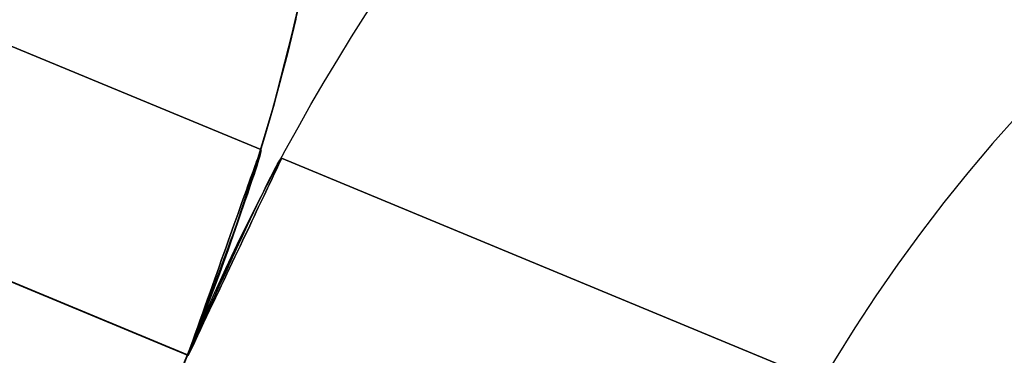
# Model space of a CAD drawing. Extents: x -3378 to 3007, y -425 to 173.
# Tile 390 of 396: x 2976.64 to 2983.42, y -273.33 to -271.02. Entities that reach past the tile are written whole.
import ezdxf

# ---------------------------------------------------------------- set-up
doc = ezdxf.new("R2010")
doc.units = 0
doc.layers.add('PREDEFINITO', color=7, linetype='CONTINUOUS')

msp = doc.modelspace()

# ---------------------------------------------------------------- linework, layer by layer
at = {"layer": 'PREDEFINITO'}
for p, q in [((2946.0357, -258.5525, 2125), (2978.302, -271.9176, 2125)), ((2978.302, -271.9176, 2348.5415), (2946.0357, -258.5525, 2348.5415)), ((2978.302, -271.9176, 2795.6246), (2946.0357, -258.5525, 2795.6246)), ((2945.4617, -259.9383, 2123.5), (2977.7975, -273.3322, 2123.5)), ((2945.4617, -259.9383, 2126.5), (2977.7975, -273.3322, 2126.5)), ((2977.7975, -273.3322, 2347.0415), (2945.4617, -259.9383, 2347.0415)), ((2977.7975, -273.3322, 2350.0415), (2945.4617, -259.9383, 2350.0415)), ((2977.7975, -273.3322, 2797.1246), (2945.4617, -259.9383, 2797.1246)), ((2977.7975, -273.3322, 2794.1246), (2945.4617, -259.9383, 2794.1246)), ((2977.7975, -273.3322, 3004.1661), (2962.5534, -267.018, 3004.1661)), ((2977.7975, -273.3322, 2988.1661), (2962.5534, -267.018, 2988.1661)), ((2977.7975, -273.3322, 2580.0831), (2962.5534, -267.018, 2580.0831)), ((2977.7975, -273.3322, 2564.0831), (2962.5534, -267.018, 2564.0831)), ((2977.7975, -273.3322, 2156), (2962.5534, -267.018, 2156)), ((2977.7975, -273.3322, 2140), (2962.5534, -267.018, 2140)), ((2978.6318, -270.6135, 2115), (2978.5187, -271.1188, 2115)), ((2978.5187, -271.1188, 2590), (2978.6318, -270.6135, 2590)), ((2978.6318, -270.6135, 2352.5), (2978.5187, -271.1188, 2352.5)), ((2978.5708, -270.8961, 2988.5823), (2978.5276, -271.0819, 2988.5217)), ((2978.5276, -271.0819, 3003.8106), (2978.5708, -270.8961, 3003.75)), ((2978.5708, -270.8961, 2564.4992), (2978.5276, -271.0819, 2564.4386)), ((2978.5276, -271.0819, 2579.7275), (2978.5708, -270.8961, 2579.6669)), ((2978.5708, -270.8961, 2140.4161), (2978.5276, -271.0819, 2140.3555)), ((2978.5276, -271.0819, 2155.6445), (2978.5708, -270.8961, 2155.5839)), ((2978.5425, -271.019, 3064.8031), (2978.4844, -271.2578, 3064.8408)), ((2978.5187, -271.1188, 2115), (2978.3883, -271.62, 2115)), ((2978.3883, -271.62, 2590), (2978.5187, -271.1188, 2590)), ((2978.5187, -271.1188, 2352.5), (2978.3883, -271.62, 2352.5)), ((2978.5276, -271.0819, 2988.5217), (2978.4817, -271.2685, 2988.4656)), ((2978.4817, -271.2685, 3003.8666), (2978.5276, -271.0819, 3003.8106)), ((2978.5276, -271.0819, 2564.4386), (2978.4817, -271.2685, 2564.3826)), ((2978.4817, -271.2685, 2579.7836), (2978.5276, -271.0819, 2579.7275)), ((2978.5276, -271.0819, 2140.3555), (2978.4817, -271.2685, 2140.2995)), ((2978.4817, -271.2685, 2155.7005), (2978.5276, -271.0819, 2155.6445)), ((2978.4844, -271.2578, 3064.8408), (2978.4223, -271.4962, 3064.8746)), ((2978.4817, -271.2685, 2988.4656), (2978.4331, -271.4557, 2988.4142)), ((2978.4331, -271.4557, 3003.918), (2978.4817, -271.2685, 3003.8666)), ((2978.4817, -271.2685, 2564.3826), (2978.4331, -271.4557, 2564.3312)), ((2978.4331, -271.4557, 2579.835), (2978.4817, -271.2685, 2579.7836)), ((2978.4817, -271.2685, 2140.2995), (2978.4331, -271.4557, 2140.2481)), ((2978.4331, -271.4557, 2155.7519), (2978.4817, -271.2685, 2155.7005)), ((2978.4331, -271.4557, 2988.4142), (2978.3817, -271.6436, 2988.3675)), ((2978.3817, -271.6436, 3003.9648), (2978.4331, -271.4557, 3003.918)), ((2978.4331, -271.4557, 2564.3312), (2978.3817, -271.6436, 2564.2844)), ((2978.3817, -271.6436, 2579.8817), (2978.4331, -271.4557, 2579.835)), ((2978.4331, -271.4557, 2140.2481), (2978.3817, -271.6436, 2140.2014)), ((2978.3817, -271.6436, 2155.7986), (2978.4331, -271.4557, 2155.7519)), ((2978.4223, -271.4962, 3064.8746), (2978.3575, -271.7289, 3064.9038)), ((2978.3883, -271.62, 2115), (2978.2407, -272.1163, 2115)), ((2978.2407, -272.1163, 2590), (2978.3883, -271.62, 2590)), ((2978.3883, -271.62, 2352.5), (2978.2407, -272.1163, 2352.5)), ((2978.3817, -271.6436, 2988.3675), (2978.3275, -271.832, 2988.3255)), ((2978.3275, -271.832, 3004.0068), (2978.3817, -271.6436, 3003.9648)), ((2978.3817, -271.6436, 2564.2844), (2978.3275, -271.832, 2564.2424)), ((2978.3275, -271.832, 2579.9237), (2978.3817, -271.6436, 2579.8817)), ((2978.3817, -271.6436, 2140.2014), (2978.3275, -271.832, 2140.1594)), ((2978.3275, -271.832, 2155.8406), (2978.3817, -271.6436, 2155.7986)), ((2978.3575, -271.7289, 3064.9038), (2978.2889, -271.9609, 3064.9292)), ((2978.3275, -271.832, 2988.3255), (2978.2706, -272.0207, 2988.2883)), ((2978.2706, -272.0207, 3004.044), (2978.3275, -271.832, 3004.0068)), ((2978.3275, -271.832, 2564.2424), (2978.2706, -272.0207, 2564.2052)), ((2978.2706, -272.0207, 2579.9609), (2978.3275, -271.832, 2579.9237)), ((2978.3275, -271.832, 2140.1594), (2978.2706, -272.0207, 2140.1222)), ((2978.2706, -272.0207, 2155.8778), (2978.3275, -271.832, 2155.8406)), ((2978.2852, -271.9648, 2348.1572), (2978.2894, -271.9531, 2348.2075)), ((2978.2894, -271.9531, 2348.8756), (2978.2852, -271.9648, 2348.9259)), ((2978.2852, -271.9648, 2796.009), (2978.2894, -271.9531, 2795.9586)), ((2978.2894, -271.9531, 2795.2906), (2978.2852, -271.9648, 2795.2402)), ((2978.2894, -271.9531, 2348.2075), (2978.2929, -271.9431, 2348.2582)), ((2978.2929, -271.9431, 2348.8249), (2978.2894, -271.9531, 2348.8756)), ((2978.2894, -271.9531, 2795.9586), (2978.2929, -271.9431, 2795.9079)), ((2978.2929, -271.9431, 2795.3413), (2978.2894, -271.9531, 2795.2906)), ((2978.2929, -271.9431, 2348.2582), (2978.2959, -271.9347, 2348.3093)), ((2978.2959, -271.9347, 2348.7738), (2978.2929, -271.9431, 2348.8249)), ((2978.2929, -271.9431, 2795.9079), (2978.2959, -271.9347, 2795.8569)), ((2978.2959, -271.9347, 2795.3923), (2978.2929, -271.9431, 2795.3413)), ((2978.2975, -271.9513, 2125.3119), (2978.2944, -271.9628, 2125.3629)), ((2978.2944, -271.9628, 2124.6371), (2978.2975, -271.9513, 2124.6881)), ((2978.2959, -271.9347, 2348.3093), (2978.2983, -271.928, 2348.3606)), ((2978.2983, -271.928, 2348.7225), (2978.2959, -271.9347, 2348.7738)), ((2978.2959, -271.9347, 2795.8569), (2978.2983, -271.928, 2795.8056)), ((2978.2983, -271.928, 2795.4437), (2978.2959, -271.9347, 2795.3923)), ((2978.2999, -271.9414, 2125.2605), (2978.2975, -271.9513, 2125.3119)), ((2978.2975, -271.9513, 2124.6881), (2978.2999, -271.9414, 2124.7395)), ((2978.2983, -271.928, 2348.3606), (2978.3001, -271.9229, 2348.4121)), ((2978.3001, -271.9229, 2348.6709), (2978.2983, -271.928, 2348.7225)), ((2978.2983, -271.928, 2795.8056), (2978.3001, -271.9229, 2795.754)), ((2978.3001, -271.9229, 2795.4952), (2978.2983, -271.928, 2795.4437)), ((2978.3016, -271.9333, 2125.2088), (2978.2999, -271.9414, 2125.2605)), ((2978.2999, -271.9414, 2124.7395), (2978.3016, -271.9333, 2124.7912)), ((2978.3001, -271.9229, 2348.4121), (2978.3013, -271.9195, 2348.4638)), ((2978.3013, -271.9195, 2348.6192), (2978.3001, -271.9229, 2348.6709)), ((2978.3001, -271.9229, 2795.754), (2978.3013, -271.9195, 2795.7023)), ((2978.3013, -271.9195, 2795.5469), (2978.3001, -271.9229, 2795.4952)), ((2978.3013, -271.9195, 2348.4638), (2978.3019, -271.9179, 2348.5156)), ((2978.3019, -271.9179, 2348.5674), (2978.3013, -271.9195, 2348.6192)), ((2978.3013, -271.9195, 2795.7023), (2978.3019, -271.9179, 2795.6505)), ((2978.3019, -271.9179, 2795.5987), (2978.3013, -271.9195, 2795.5469)), ((2978.3027, -271.9268, 2125.1568), (2978.3016, -271.9333, 2125.2088)), ((2978.3016, -271.9333, 2124.7912), (2978.3027, -271.9268, 2124.8432)), ((2978.3019, -271.9179, 2348.5156), (2978.3019, -271.9179, 2348.5674)), ((2978.3019, -271.9179, 2795.6505), (2978.3019, -271.9179, 2795.5987)), ((2978.302, -271.9176, 2125), (2978.3029, -271.919, 2125.0524)), ((2978.3029, -271.919, 2124.9476), (2978.302, -271.9176, 2125)), ((2978.3031, -271.9221, 2125.1047), (2978.3027, -271.9268, 2125.1568)), ((2978.3027, -271.9268, 2124.8432), (2978.3031, -271.9221, 2124.8953)), ((2978.3029, -271.919, 2125.0524), (2978.3031, -271.9221, 2125.1047)), ((2978.3031, -271.9221, 2124.8953), (2978.3029, -271.919, 2124.9476)), ((2978.2706, -272.0207, 2988.2883), (2978.2109, -272.2092, 2988.256)), ((2978.2109, -272.2092, 3004.0763), (2978.2706, -272.0207, 3004.044)), ((2978.2706, -272.0207, 2564.2052), (2978.2109, -272.2092, 2564.1729)), ((2978.2109, -272.2092, 2579.9932), (2978.2706, -272.0207, 2579.9609)), ((2978.2706, -272.0207, 2140.1222), (2978.2109, -272.2092, 2140.0899)), ((2978.2109, -272.2092, 2155.9101), (2978.2706, -272.0207, 2155.8778)), ((2978.2889, -271.9609, 3064.9292), (2978.2165, -272.1921, 3064.9508)), ((2978.2557, -272.0474, 2347.9137), (2978.2628, -272.0277, 2347.9611)), ((2978.2628, -272.0277, 2349.122), (2978.2557, -272.0474, 2349.1694)), ((2978.2557, -272.0474, 2796.2525), (2978.2628, -272.0277, 2796.205)), ((2978.2628, -272.0277, 2795.0442), (2978.2557, -272.0474, 2794.9967)), ((2978.2628, -272.0277, 2347.9611), (2978.2692, -272.0096, 2348.0092)), ((2978.2692, -272.0096, 2349.0738), (2978.2628, -272.0277, 2349.122)), ((2978.2628, -272.0277, 2796.205), (2978.2692, -272.0096, 2796.1569)), ((2978.2692, -272.0096, 2795.0923), (2978.2628, -272.0277, 2795.0442)), ((2978.2692, -272.0096, 2348.0092), (2978.2751, -271.9931, 2348.058)), ((2978.2751, -271.9931, 2349.0251), (2978.2692, -272.0096, 2349.0738)), ((2978.2692, -272.0096, 2796.1569), (2978.2751, -271.9931, 2796.1082)), ((2978.2751, -271.9931, 2795.1411), (2978.2692, -272.0096, 2795.0923)), ((2978.2758, -272.025, 2125.562), (2978.2695, -272.0446, 2125.6101)), ((2978.2695, -272.0446, 2124.3899), (2978.2758, -272.025, 2124.4381)), ((2978.2751, -271.9931, 2348.058), (2978.2804, -271.9781, 2348.1073)), ((2978.2804, -271.9781, 2348.9758), (2978.2751, -271.9931, 2349.0251)), ((2978.2751, -271.9931, 2796.1082), (2978.2804, -271.9781, 2796.0588)), ((2978.2804, -271.9781, 2795.1904), (2978.2751, -271.9931, 2795.1411)), ((2978.2814, -272.0071, 2125.5131), (2978.2758, -272.025, 2125.562)), ((2978.2758, -272.025, 2124.4381), (2978.2814, -272.0071, 2124.4869)), ((2978.2804, -271.9781, 2348.1073), (2978.2852, -271.9648, 2348.1572)), ((2978.2852, -271.9648, 2348.9259), (2978.2804, -271.9781, 2348.9758)), ((2978.2804, -271.9781, 2796.0588), (2978.2852, -271.9648, 2796.009)), ((2978.2852, -271.9648, 2795.2402), (2978.2804, -271.9781, 2795.1904)), ((2978.2864, -271.9907, 2125.4636), (2978.2814, -272.0071, 2125.5131)), ((2978.2814, -272.0071, 2124.4869), (2978.2864, -271.9907, 2124.5364)), ((2978.2907, -271.9759, 2125.4135), (2978.2864, -271.9907, 2125.4636)), ((2978.2864, -271.9907, 2124.5364), (2978.2907, -271.9759, 2124.5865)), ((2978.2944, -271.9628, 2125.3629), (2978.2907, -271.9759, 2125.4135)), ((2978.2907, -271.9759, 2124.5865), (2978.2944, -271.9628, 2124.6371)), ((2978.4452, -271.977, 2125), (2992.3498, -277.7364, 2125)), ((2978.4452, -271.977, 3019.1661), (2992.3498, -277.7364, 3019.1661)), ((2992.3498, -277.7364, 2348.5415), (2978.4452, -271.977, 2348.5415)), ((2992.3498, -277.7364, 2572.0831), (2978.4452, -271.977, 2572.0831)), ((2992.3498, -277.7364, 2795.6246), (2978.4452, -271.977, 2795.6246)), ((2978.2315, -272.1154, 2347.7761), (2978.2401, -272.0913, 2347.8211)), ((2978.2401, -272.0913, 2349.262), (2978.2315, -272.1154, 2349.307)), ((2978.2315, -272.1154, 2796.3901), (2978.2401, -272.0913, 2796.345)), ((2978.2401, -272.0913, 2794.9042), (2978.2315, -272.1154, 2794.8592)), ((2978.2401, -272.0913, 2347.8211), (2978.2482, -272.0686, 2347.867)), ((2978.2482, -272.0686, 2349.2161), (2978.2401, -272.0913, 2349.262)), ((2978.2401, -272.0913, 2796.345), (2978.2482, -272.0686, 2796.2992)), ((2978.2482, -272.0686, 2794.9501), (2978.2401, -272.0913, 2794.9042)), ((2978.2552, -272.0883, 2125.7042), (2978.2472, -272.1125, 2125.75)), ((2978.2472, -272.1125, 2124.25), (2978.2552, -272.0883, 2124.2958)), ((2978.2482, -272.0686, 2347.867), (2978.2557, -272.0474, 2347.9137)), ((2978.2557, -272.0474, 2349.1694), (2978.2482, -272.0686, 2349.2161)), ((2978.2482, -272.0686, 2796.2992), (2978.2557, -272.0474, 2796.2525)), ((2978.2557, -272.0474, 2794.9967), (2978.2482, -272.0686, 2794.9501)), ((2978.2627, -272.0657, 2125.6576), (2978.2552, -272.0883, 2125.7042)), ((2978.2552, -272.0883, 2124.2958), (2978.2627, -272.0657, 2124.3424)), ((2978.2695, -272.0446, 2125.6101), (2978.2627, -272.0657, 2125.6576)), ((2978.2627, -272.0657, 2124.3424), (2978.2695, -272.0446, 2124.3899)), ((2978.2407, -272.1163, 2115), (2978.076, -272.6072, 2115)), ((2978.076, -272.6072, 2590), (2978.2407, -272.1163, 2590)), ((2978.2407, -272.1163, 2352.5), (2978.076, -272.6072, 2352.5)), ((2978.2127, -272.1681, 2347.6888), (2978.2223, -272.1411, 2347.732)), ((2978.2223, -272.1411, 2349.3511), (2978.2127, -272.1681, 2349.3942)), ((2978.2127, -272.1681, 2796.4773), (2978.2223, -272.1411, 2796.4342)), ((2978.2223, -272.1411, 2794.8151), (2978.2127, -272.1681, 2794.7719)), ((2978.2223, -272.1411, 2347.732), (2978.2315, -272.1154, 2347.7761)), ((2978.2315, -272.1154, 2349.307), (2978.2223, -272.1411, 2349.3511)), ((2978.2223, -272.1411, 2796.4342), (2978.2315, -272.1154, 2796.3901)), ((2978.2315, -272.1154, 2794.8592), (2978.2223, -272.1411, 2794.8151)), ((2978.2385, -272.1381, 2125.7949), (2978.2293, -272.1651, 2125.8388)), ((2978.2293, -272.1651, 2124.1612), (2978.2385, -272.1381, 2124.2051)), ((2978.2472, -272.1125, 2125.75), (2978.2385, -272.1381, 2125.7949)), ((2978.2385, -272.1381, 2124.2051), (2978.2472, -272.1125, 2124.25)), ((2978.2165, -272.1921, 3064.9508), (2978.1402, -272.4224, 3064.9685)), ((2978.2109, -272.2092, 2988.256), (2978.1487, -272.3975, 2988.2286)), ((2978.1487, -272.3975, 3004.1037), (2978.2109, -272.2092, 3004.0763)), ((2978.2109, -272.2092, 2564.1729), (2978.1487, -272.3975, 2564.1456)), ((2978.1487, -272.3975, 2580.0206), (2978.2109, -272.2092, 2579.9932)), ((2978.2109, -272.2092, 2140.0899), (2978.1487, -272.3975, 2140.0625)), ((2978.1487, -272.3975, 2155.9375), (2978.2109, -272.2092, 2155.9101)), ((2978.1808, -272.2575, 2347.5657), (2978.1919, -272.2264, 2347.6057)), ((2978.1919, -272.2264, 2349.4774), (2978.1808, -272.2575, 2349.5173)), ((2978.1808, -272.2575, 2796.6004), (2978.1919, -272.2264, 2796.5605)), ((2978.1919, -272.2264, 2794.6887), (2978.1808, -272.2575, 2794.6488)), ((2978.1919, -272.2264, 2347.6057), (2978.2025, -272.1966, 2347.6467)), ((2978.2025, -272.1966, 2349.4363), (2978.1919, -272.2264, 2349.4774)), ((2978.1919, -272.2264, 2796.5605), (2978.2025, -272.1966, 2796.5194)), ((2978.2025, -272.1966, 2794.7298), (2978.1919, -272.2264, 2794.6887)), ((2978.2091, -272.2234, 2125.9235), (2978.1982, -272.2545, 2125.9642)), ((2978.1982, -272.2545, 2124.0358), (2978.2091, -272.2234, 2124.0765)), ((2978.2025, -272.1966, 2347.6467), (2978.2127, -272.1681, 2347.6888)), ((2978.2127, -272.1681, 2349.3942), (2978.2025, -272.1966, 2349.4363)), ((2978.2025, -272.1966, 2796.5194), (2978.2127, -272.1681, 2796.4773)), ((2978.2127, -272.1681, 2794.7719), (2978.2025, -272.1966, 2794.7298)), ((2978.2195, -272.1936, 2125.8817), (2978.2091, -272.2234, 2125.9235)), ((2978.2091, -272.2234, 2124.0765), (2978.2195, -272.1936, 2124.1183)), ((2978.2293, -272.1651, 2125.8388), (2978.2195, -272.1936, 2125.8817)), ((2978.2195, -272.1936, 2124.1183), (2978.2293, -272.1651, 2124.1612)), ((2978.1573, -272.3235, 2347.4894), (2978.1693, -272.2899, 2347.527)), ((2978.1693, -272.2899, 2349.5561), (2978.1573, -272.3235, 2349.5937)), ((2978.1573, -272.3235, 2796.6767), (2978.1693, -272.2899, 2796.6392)), ((2978.1693, -272.2899, 2794.61), (2978.1573, -272.3235, 2794.5725)), ((2978.1693, -272.2899, 2347.527), (2978.1808, -272.2575, 2347.5657)), ((2978.1808, -272.2575, 2349.5173), (2978.1693, -272.2899, 2349.5561)), ((2978.1693, -272.2899, 2796.6392), (2978.1808, -272.2575, 2796.6004)), ((2978.1808, -272.2575, 2794.6488), (2978.1693, -272.2899, 2794.61)), ((2978.1868, -272.2869, 2126.0037), (2978.1748, -272.3206, 2126.042)), ((2978.1748, -272.3206, 2123.958), (2978.1868, -272.2869, 2123.9963)), ((2978.1982, -272.2545, 2125.9642), (2978.1868, -272.2869, 2126.0037)), ((2978.1868, -272.2869, 2123.9963), (2978.1982, -272.2545, 2124.0358)), ((2978.132, -272.3943, 2347.4181), (2978.1448, -272.3583, 2347.4531)), ((2978.1448, -272.3583, 2349.63), (2978.132, -272.3943, 2349.665)), ((2978.132, -272.3943, 2796.748), (2978.1448, -272.3583, 2796.713)), ((2978.1448, -272.3583, 2794.5362), (2978.132, -272.3943, 2794.5012)), ((2978.1448, -272.3583, 2347.4531), (2978.1573, -272.3235, 2347.4894)), ((2978.1573, -272.3235, 2349.5937), (2978.1448, -272.3583, 2349.63)), ((2978.1448, -272.3583, 2796.713), (2978.1573, -272.3235, 2796.6767)), ((2978.1573, -272.3235, 2794.5725), (2978.1448, -272.3583, 2794.5362)), ((2978.1624, -272.3556, 2126.079), (2978.1494, -272.3916, 2126.1147)), ((2978.1494, -272.3916, 2123.8853), (2978.1624, -272.3556, 2123.921)), ((2978.1748, -272.3206, 2126.042), (2978.1624, -272.3556, 2126.079)), ((2978.1624, -272.3556, 2123.921), (2978.1748, -272.3206, 2123.958)), ((2978.1402, -272.4224, 3064.9685), (2978.0602, -272.6517, 3064.9823)), ((2978.1487, -272.3975, 2988.2286), (2978.0837, -272.5854, 2988.2062)), ((2978.0837, -272.5854, 3004.1261), (2978.1487, -272.3975, 3004.1037)), ((2978.1487, -272.3975, 2564.1456), (2978.0837, -272.5854, 2564.1231)), ((2978.0837, -272.5854, 2580.043), (2978.1487, -272.3975, 2580.0206)), ((2978.1487, -272.3975, 2140.0625), (2978.0837, -272.5854, 2140.04)), ((2978.0837, -272.5854, 2155.96), (2978.1487, -272.3975, 2155.9375)), ((2978.1051, -272.4696, 2347.3522), (2978.1188, -272.4314, 2347.3844)), ((2978.1188, -272.4314, 2349.6986), (2978.1051, -272.4696, 2349.7309)), ((2978.1051, -272.4696, 2796.814), (2978.1188, -272.4314, 2796.7817)), ((2978.1188, -272.4314, 2794.4675), (2978.1051, -272.4696, 2794.4352)), ((2978.1188, -272.4314, 2347.3844), (2978.132, -272.3943, 2347.4181)), ((2978.132, -272.3943, 2349.665), (2978.1188, -272.4314, 2349.6986)), ((2978.1188, -272.4314, 2796.7817), (2978.132, -272.3943, 2796.748)), ((2978.132, -272.3943, 2794.5012), (2978.1188, -272.4314, 2794.4675)), ((2978.136, -272.4288, 2126.1491), (2978.1222, -272.4671, 2126.182)), ((2978.1222, -272.4671, 2123.818), (2978.136, -272.4288, 2123.8509)), ((2978.1494, -272.3916, 2126.1147), (2978.136, -272.4288, 2126.1491)), ((2978.136, -272.4288, 2123.8509), (2978.1494, -272.3916, 2123.8853)), ((2978.0912, -272.5088, 2347.3213), (2978.1051, -272.4696, 2347.3522)), ((2978.1051, -272.4696, 2349.7309), (2978.0912, -272.5088, 2349.7618)), ((2978.0912, -272.5088, 2796.8449), (2978.1051, -272.4696, 2796.814)), ((2978.1051, -272.4696, 2794.4352), (2978.0912, -272.5088, 2794.4044)), ((2978.1222, -272.4671, 2126.182), (2978.1079, -272.5065, 2126.2135)), ((2978.1079, -272.5065, 2123.7865), (2978.1222, -272.4671, 2123.818)), ((2978.0622, -272.5901, 2347.264), (2978.0768, -272.549, 2347.2919)), ((2978.0768, -272.549, 2349.7912), (2978.0622, -272.5901, 2349.8191)), ((2978.0622, -272.5901, 2796.9022), (2978.0768, -272.549, 2796.8743)), ((2978.0768, -272.549, 2794.375), (2978.0622, -272.5901, 2794.347)), ((2978.0768, -272.549, 2347.2919), (2978.0912, -272.5088, 2347.3213)), ((2978.0912, -272.5088, 2349.7618), (2978.0768, -272.549, 2349.7912)), ((2978.0768, -272.549, 2796.8743), (2978.0912, -272.5088, 2796.8449)), ((2978.0912, -272.5088, 2794.4044), (2978.0768, -272.549, 2794.375)), ((2978.0931, -272.5468, 2126.2435), (2978.078, -272.588, 2126.272)), ((2978.078, -272.588, 2123.728), (2978.0931, -272.5468, 2123.7565)), ((2978.1079, -272.5065, 2126.2135), (2978.0931, -272.5468, 2126.2435)), ((2978.0931, -272.5468, 2123.7565), (2978.1079, -272.5065, 2123.7865)), ((2978.076, -272.6072, 2115), (2977.8945, -273.0922, 2115)), ((2977.8945, -273.0922, 2590), (2978.076, -272.6072, 2590)), ((2978.076, -272.6072, 2352.5), (2977.8945, -273.0922, 2352.5)), ((2978.0837, -272.5854, 2988.2062), (2978.0161, -272.7729, 2988.1887)), ((2978.0161, -272.7729, 3004.1436), (2978.0837, -272.5854, 3004.1261)), ((2978.0837, -272.5854, 2564.1231), (2978.0161, -272.7729, 2564.1056)), ((2978.0161, -272.7729, 2580.0605), (2978.0837, -272.5854, 2580.043)), ((2978.0837, -272.5854, 2140.04), (2978.0161, -272.7729, 2140.0225)), ((2978.0161, -272.7729, 2155.9775), (2978.0837, -272.5854, 2155.96)), ((2978.0319, -272.675, 2347.2127), (2978.0472, -272.6321, 2347.2376)), ((2978.0472, -272.6321, 2349.8455), (2978.0319, -272.675, 2349.8703)), ((2978.0319, -272.675, 2796.9534), (2978.0472, -272.6321, 2796.9286)), ((2978.0472, -272.6321, 2794.3206), (2978.0319, -272.675, 2794.2958)), ((2978.0625, -272.6302, 2126.299), (2978.0466, -272.6732, 2126.3244)), ((2978.0466, -272.6732, 2123.6756), (2978.0625, -272.6302, 2123.701)), ((2978.0472, -272.6321, 2347.2376), (2978.0622, -272.5901, 2347.264)), ((2978.0622, -272.5901, 2349.8191), (2978.0472, -272.6321, 2349.8455)), ((2978.0472, -272.6321, 2796.9286), (2978.0622, -272.5901, 2796.9022)), ((2978.0622, -272.5901, 2794.347), (2978.0472, -272.6321, 2794.3206)), ((2978.078, -272.588, 2126.272), (2978.0625, -272.6302, 2126.299)), ((2978.0625, -272.6302, 2123.701), (2978.078, -272.588, 2123.728)), ((2978.0602, -272.6517, 3064.9823), (2977.9763, -272.8799, 3064.9921)), ((2978.0163, -272.7186, 2347.1895), (2978.0319, -272.675, 2347.2127)), ((2978.0319, -272.675, 2349.8703), (2978.0163, -272.7186, 2349.8936)), ((2978.0163, -272.7186, 2796.9766), (2978.0319, -272.675, 2796.9534)), ((2978.0319, -272.675, 2794.2958), (2978.0163, -272.7186, 2794.2726)), ((2978.0466, -272.6732, 2126.3244), (2978.0304, -272.717, 2126.3482)), ((2978.0304, -272.717, 2123.6518), (2978.0466, -272.6732, 2123.6756)), ((2978.0161, -272.7729, 2988.1887), (2977.9458, -272.96, 2988.1762)), ((2977.9458, -272.96, 3004.1561), (2978.0161, -272.7729, 3004.1436)), ((2978.0161, -272.7729, 2564.1056), (2977.9458, -272.96, 2564.0931)), ((2977.9458, -272.96, 2580.073), (2978.0161, -272.7729, 2580.0605)), ((2978.0161, -272.7729, 2140.0225), (2977.9458, -272.96, 2140.01)), ((2977.9458, -272.96, 2155.99), (2978.0161, -272.7729, 2155.9775)), ((2977.9844, -272.808, 2347.1479), (2978.0005, -272.763, 2347.1679)), ((2978.0005, -272.763, 2349.9152), (2977.9844, -272.808, 2349.9352)), ((2977.9844, -272.808, 2797.0183), (2978.0005, -272.763, 2796.9983)), ((2978.0005, -272.763, 2794.2509), (2977.9844, -272.808, 2794.2309)), ((2978.0139, -272.7615, 2126.3703), (2977.997, -272.8066, 2126.3907)), ((2977.997, -272.8066, 2123.6093), (2978.0139, -272.7615, 2123.6297)), ((2978.0005, -272.763, 2347.1679), (2978.0163, -272.7186, 2347.1895)), ((2978.0163, -272.7186, 2349.8936), (2978.0005, -272.763, 2349.9152)), ((2978.0005, -272.763, 2796.9983), (2978.0163, -272.7186, 2796.9766)), ((2978.0163, -272.7186, 2794.2726), (2978.0005, -272.763, 2794.2509)), ((2978.0304, -272.717, 2126.3482), (2978.0139, -272.7615, 2126.3703)), ((2978.0139, -272.7615, 2123.6297), (2978.0304, -272.717, 2123.6518)), ((2977.9682, -272.8537, 2347.1295), (2977.9844, -272.808, 2347.1479)), ((2977.9844, -272.808, 2349.9352), (2977.9682, -272.8537, 2349.9535)), ((2977.9682, -272.8537, 2797.0366), (2977.9844, -272.808, 2797.0183)), ((2977.9844, -272.808, 2794.2309), (2977.9682, -272.8537, 2794.2126)), ((2977.997, -272.8066, 2126.3907), (2977.9799, -272.8524, 2126.4095)), ((2977.9799, -272.8524, 2123.5905), (2977.997, -272.8066, 2123.6093)), ((2977.9763, -272.8799, 3064.9921), (2977.8888, -273.1068, 3064.9981)), ((2977.935, -272.9466, 2347.098), (2977.9517, -272.8999, 2347.1129)), ((2977.9517, -272.8999, 2349.9702), (2977.935, -272.9466, 2349.9851)), ((2977.935, -272.9466, 2797.0682), (2977.9517, -272.8999, 2797.0532)), ((2977.9517, -272.8999, 2794.196), (2977.935, -272.9466, 2794.181)), ((2977.9624, -272.8988, 2126.4266), (2977.9448, -272.9457, 2126.4419)), ((2977.9448, -272.9457, 2123.5581), (2977.9624, -272.8988, 2123.5735)), ((2977.9517, -272.8999, 2347.1129), (2977.9682, -272.8537, 2347.1295)), ((2977.9682, -272.8537, 2349.9535), (2977.9517, -272.8999, 2349.9702)), ((2977.9517, -272.8999, 2797.0532), (2977.9682, -272.8537, 2797.0366)), ((2977.9682, -272.8537, 2794.2126), (2977.9517, -272.8999, 2794.196)), ((2977.9624, -272.8988, 2123.5735), (2977.9799, -272.8524, 2123.5905)), ((2977.9799, -272.8524, 2126.4095), (2977.9624, -272.8988, 2126.4266)), ((2977.9458, -272.96, 2988.1762), (2977.873, -273.1464, 2988.1687)), ((2977.873, -273.1464, 3004.1636), (2977.9458, -272.96, 3004.1561)), ((2977.9458, -272.96, 2564.0931), (2977.873, -273.1464, 2564.0856)), ((2977.873, -273.1464, 2580.0806), (2977.9458, -272.96, 2580.073)), ((2977.9458, -272.96, 2140.01), (2977.873, -273.1464, 2140.0025)), ((2977.873, -273.1464, 2155.9975), (2977.9458, -272.96, 2155.99)), ((2977.9182, -272.9938, 2347.0847), (2977.935, -272.9466, 2347.098)), ((2977.935, -272.9466, 2349.9851), (2977.9182, -272.9938, 2349.9983)), ((2977.9182, -272.9938, 2797.0814), (2977.935, -272.9466, 2797.0682)), ((2977.935, -272.9466, 2794.181), (2977.9182, -272.9938, 2794.1678)), ((2977.9448, -272.9457, 2126.4419), (2977.9269, -272.993, 2126.4554)), ((2977.9269, -272.993, 2123.5446), (2977.9448, -272.9457, 2123.5581)), ((2977.8841, -273.0894, 2347.0635), (2977.9012, -273.0414, 2347.0733)), ((2977.9012, -273.0414, 2350.0098), (2977.8841, -273.0894, 2350.0195)), ((2977.8841, -273.0894, 2797.1026), (2977.9012, -273.0414, 2797.0929)), ((2977.9012, -273.0414, 2794.1563), (2977.8841, -273.0894, 2794.1466)), ((2977.9089, -273.0408, 2126.4672), (2977.8906, -273.0889, 2126.4772)), ((2977.8906, -273.0889, 2123.5228), (2977.9089, -273.0408, 2123.5328)), ((2977.9012, -273.0414, 2347.0733), (2977.9182, -272.9938, 2347.0847)), ((2977.9182, -272.9938, 2349.9983), (2977.9012, -273.0414, 2350.0098)), ((2977.9012, -273.0414, 2797.0929), (2977.9182, -272.9938, 2797.0814)), ((2977.9182, -272.9938, 2794.1678), (2977.9012, -273.0414, 2794.1563)), ((2977.9269, -272.993, 2126.4554), (2977.9089, -273.0408, 2126.4672)), ((2977.9089, -273.0408, 2123.5328), (2977.9269, -272.993, 2123.5446)), ((2977.8945, -273.0922, 2115), (2977.6963, -273.5706, 2115)), ((2977.6963, -273.5706, 2590), (2977.8945, -273.0922, 2590)), ((2977.8945, -273.0922, 2352.5), (2977.6963, -273.5706, 2352.5)), ((2977.8888, -273.1068, 3064.9981), (2977.7975, -273.3322, 3065)), ((2977.8669, -273.1376, 2347.0556), (2977.8841, -273.0894, 2347.0635)), ((2977.8841, -273.0894, 2350.0195), (2977.8669, -273.1376, 2350.0275)), ((2977.8669, -273.1376, 2797.1106), (2977.8841, -273.0894, 2797.1026)), ((2977.8841, -273.0894, 2794.1466), (2977.8669, -273.1376, 2794.1386)), ((2977.8906, -273.0889, 2126.4772), (2977.8722, -273.1372, 2126.4854)), ((2977.8722, -273.1372, 2123.5146), (2977.8906, -273.0889, 2123.5228)), ((2977.873, -273.1464, 2988.1687), (2977.7975, -273.3322, 2988.1661)), ((2977.7975, -273.3322, 3004.1661), (2977.873, -273.1464, 3004.1636)), ((2977.873, -273.1464, 2564.0856), (2977.7975, -273.3322, 2564.0831)), ((2977.7975, -273.3322, 2580.0831), (2977.873, -273.1464, 2580.0806)), ((2977.873, -273.1464, 2140.0025), (2977.7975, -273.3322, 2140)), ((2977.7975, -273.3322, 2156), (2977.873, -273.1464, 2155.9975)), ((2977.8496, -273.186, 2347.0494), (2977.8669, -273.1376, 2347.0556)), ((2977.8669, -273.1376, 2350.0275), (2977.8496, -273.186, 2350.0337)), ((2977.8496, -273.186, 2797.1167), (2977.8669, -273.1376, 2797.1106)), ((2977.8669, -273.1376, 2794.1386), (2977.8496, -273.186, 2794.1325)), ((2977.8722, -273.1372, 2126.4854), (2977.8537, -273.1858, 2126.4918)), ((2977.8537, -273.1858, 2123.5082), (2977.8722, -273.1372, 2123.5146)), ((2977.8149, -273.2834, 2347.0424), (2977.8323, -273.2347, 2347.045)), ((2977.8323, -273.2347, 2350.0381), (2977.8149, -273.2834, 2350.0407)), ((2977.8149, -273.2834, 2797.1238), (2977.8323, -273.2347, 2797.1212)), ((2977.8323, -273.2347, 2794.1281), (2977.8149, -273.2834, 2794.1254)), ((2977.835, -273.2345, 2126.4963), (2977.8163, -273.2834, 2126.4991)), ((2977.8163, -273.2834, 2123.5009), (2977.835, -273.2345, 2123.5037)), ((2977.8323, -273.2347, 2347.045), (2977.8496, -273.186, 2347.0494)), ((2977.8496, -273.186, 2350.0337), (2977.8323, -273.2347, 2350.0381)), ((2977.8323, -273.2347, 2797.1212), (2977.8496, -273.186, 2797.1167)), ((2977.8496, -273.186, 2794.1325), (2977.8323, -273.2347, 2794.1281)), ((2977.8537, -273.1858, 2126.4918), (2977.835, -273.2345, 2126.4963)), ((2977.835, -273.2345, 2123.5037), (2977.8537, -273.1858, 2123.5082)), ((2977.8163, -273.2834, 2126.4991), (2977.7975, -273.3322, 2126.5)), ((2977.7975, -273.3322, 2123.5), (2977.8163, -273.2834, 2123.5009)), ((2977.7975, -273.3322, 2347.0415), (2977.8149, -273.2834, 2347.0424)), ((2977.8149, -273.2834, 2350.0407), (2977.7975, -273.3322, 2350.0415)), ((2977.7975, -273.3322, 2797.1246), (2977.8149, -273.2834, 2797.1238)), ((2977.8149, -273.2834, 2794.1254), (2977.7975, -273.3322, 2794.1246)), ((2977.7975, -273.3322, 3065), (2977.7026, -273.5562, 3064.9981)), ((2977.7975, -273.3322, 2988.1661), (2977.7195, -273.517, 2988.1687)), ((2977.7195, -273.517, 3004.1636), (2977.7975, -273.3322, 3004.1661)), ((2977.7975, -273.3322, 2564.0831), (2977.7195, -273.517, 2564.0856)), ((2977.7195, -273.517, 2580.0806), (2977.7975, -273.3322, 2580.0831)), ((2977.7975, -273.3322, 2140), (2977.7195, -273.517, 2140.0025)), ((2977.7195, -273.517, 2155.9975), (2977.7975, -273.3322, 2156)), ((2977.7975, -273.3322, 2126.5), (2977.7753, -273.3791, 2126.4992)), ((2977.7753, -273.3791, 2123.5008), (2977.7975, -273.3322, 2123.5)), ((2977.7762, -273.3801, 2347.0425), (2977.7975, -273.3322, 2347.0415)), ((2977.7975, -273.3322, 2350.0415), (2977.7762, -273.3801, 2350.0406)), ((2977.7762, -273.3801, 2797.1237), (2977.7975, -273.3322, 2797.1246)), ((2977.7975, -273.3322, 2794.1246), (2977.7762, -273.3801, 2794.1255)), ((2977.7975, -273.3322, 2126.5), (2977.7975, -273.3322, 2126.5)), ((2977.7975, -273.3322, 2123.5), (2977.7975, -273.3322, 2123.5)), ((2977.7975, -273.3322, 2347.0415), (2977.7975, -273.3322, 2347.0415)), ((2977.7975, -273.3322, 2350.0415), (2977.7975, -273.3322, 2350.0415)), ((2977.7975, -273.3322, 2797.1246), (2977.7975, -273.3322, 2797.1246)), ((2977.7975, -273.3322, 2794.1246), (2977.7975, -273.3322, 2794.1246)), ((2977.7975, -273.3322, 2590), (2977.7975, -273.3322, 2794.1246)), ((2977.7975, -273.3322, 2797.1246), (2977.7975, -273.3322, 2988.1661)), ((2977.7975, -273.3322, 3004.1661), (2977.7975, -273.3322, 3065)), ((2977.7975, -273.3322, 2115), (2977.7975, -273.3322, 2123.5)), ((2977.7975, -273.3322, 2126.5), (2977.7975, -273.3322, 2140)), ((2977.7975, -273.3322, 2156), (2977.7975, -273.3322, 2347.0415)), ((2977.7975, -273.3322, 2350.0415), (2977.7975, -273.3322, 2564.0831)), ((2977.7975, -273.3322, 2580.0831), (2977.7975, -273.3322, 2590)), ((2977.8017, -273.334, 2123.5), (2977.8017, -273.334, 1255))]:
    msp.add_line(p, q, dxfattribs=at)
for centre in [(2991.6599, -279.0743, 3155), (2991.6599, -279.0743, 1255), (2991.6599, -279.0743, 2205), (2991.6599, -279.0743, 1255), (2991.6599, -279.0743, 1235), (2991.6599, -279.0743, 1245), (2991.6599, -279.0743, 1255), (2991.6599, -279.0743, 1235), (2991.6599, -279.0743, 1245), (2991.6599, -279.0743, 3155), (2991.6599, -279.0743, 3175), (2991.6599, -279.0743, 3165), (2991.6599, -279.0743, 3155), (2991.6599, -279.0743, 3175), (2991.6599, -279.0743, 3165)]:
    msp.add_circle(centre, 15, dxfattribs=at)
at = {"layer": 'PREDEFINITO', "extrusion": (0, 0, -1)}
for centre in [(-2991.6599, -279.0743, -1235), (-2991.6599, -279.0743, -1239), (-2991.6599, -279.0743, -1237), (-2991.6599, -279.0743, -1235), (-2991.6599, -279.0743, -1239), (-2991.6599, -279.0743, -1237), (-2991.6599, -279.0743, -3175), (-2991.6599, -279.0743, -3171), (-2991.6599, -279.0743, -3173), (-2991.6599, -279.0743, -3175), (-2991.6599, -279.0743, -3171), (-2991.6599, -279.0743, -3173)]:
    msp.add_circle(centre, 11, dxfattribs=at)
at = {"layer": 'PREDEFINITO', "extrusion": (-0.382683, -0.92388, 6.22162e-16)}
msp.add_arc((2855.7258, 2295, -887.0277), 770, 90, 180, dxfattribs=at)
at = {"layer": 'PREDEFINITO', "extrusion": (-0.382683, -0.92388, -1.68873e-15)}
msp.add_arc((2085.7258, 2115, -887.0277), 770, 270, 0, dxfattribs=at)
at = {"layer": 'PREDEFINITO', "extrusion": (0.903563, -0.428456, 0)}
for centre in [(1028.883, 2348.5415, 2807.7426), (1028.883, 2572.0831, 2807.7426)]:
    msp.add_arc(centre, 1.5, 269.92817, 90.07183, dxfattribs=at)
at = {"layer": 'PREDEFINITO', "extrusion": (-0.903563, 0.428456, 0)}
msp.add_arc((-1028.883, 2795.6246, -2807.7426), 1.5, 89.92817, 270.07183, dxfattribs=at)
at = {"layer": 'PREDEFINITO', "extrusion": (0.913752, -0.405493, -0.025145)}
msp.add_arc((958.0213, 2195.5589, 2778.4122), 1.5016, 270.00764, 359.95673, dxfattribs=at)
at = {"layer": 'PREDEFINITO', "extrusion": (0.913752, -0.405493, 0.025145)}
msp.add_arc((958.0213, 2053.0973, 2885.279), 1.5016, 0.04327, 89.99236, dxfattribs=at)
at = {"layer": 'PREDEFINITO', "extrusion": (-0.913752, 0.405493, -0.025145)}
msp.add_arc((-958.0213, 2946.9807, -2907.7629), 1.5016, 90.00764, 179.95673, dxfattribs=at)
at = {"layer": 'PREDEFINITO', "extrusion": (-0.913752, 0.405493, 0.025145)}
msp.add_arc((-958.0213, 3089.4423, -2755.9283), 1.5016, 180.04327, 269.99236, dxfattribs=at)
at = {"layer": 'PREDEFINITO', "extrusion": (-6.40003e-08, 2.6485e-08, -1)}
msp.add_arc((-2963.9391, -267.5919, -3065.0002), 15, 202.4621, 202.53791, dxfattribs=at)
at = {"layer": 'PREDEFINITO', "extrusion": (0.92388, -0.382683, -1.35813e-07)}
msp.add_arc((887.0277, 3050.0004, 2855.7254), 15, 89.99999, 90.03761, dxfattribs=at)
at = {"layer": 'PREDEFINITO', "extrusion": (0.92388, -0.382683, 2.2931e-07)}
msp.add_arc((887.0277, 3049.9993, 2855.7265), 15, 89.9624, 89.99999, dxfattribs=at)

doc.saveas('drawing.dxf')
